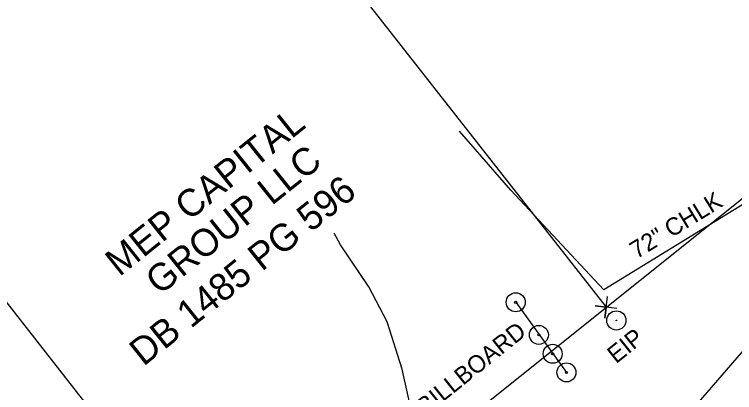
# Model space of a CAD drawing. Extents: x 472260 to 482161, y 489063 to 507124.
# Drawn here: x 473829.2 to 473994.7, y 506593.6 to 506680.4 of the extents above; entities that cross this region are included whole.
import ezdxf

# ---------------------------------------------------------------- set-up
doc = ezdxf.new("R2010")
doc.units = 0
for name, color, linetype in [('Exist Roads EOP Other Cogo Number', 7, 'Continuous'), ('Exist Roads EOP Other Cogo Point CELL', 7, 'Continuous'), ('Exist Structure Minor Drop Inlet Cogo Comment', 7, 'Continuous'), ('Exist Structure Minor Drop Inlet Cogo Elevation', 7, 'Continuous'), ('Exist Structure Minor Drop Inlet Cogo Number', 7, 'Continuous'), ('Prop Drainage Structure Outlet Berm Ditch 850 10 Label', 7, 'Continuous'), ('Prop Drainage Structure Pipe Plug CELL', 7, 'Continuous'), ('Prop Drainage Structure Pipe RCP 15in Class III', 7, 'Continuous'), ('Prop Drainage Structure Pipe RCP 42in Class III', 7, 'Continuous'), ('Prop Drainage Structure Pipe RCP 66in Class IV', 7, 'Continuous'), ('Prop Drainage Structure Pipe RCP 72in Class III', 7, 'Continuous'), ('Prop Drainage Structure Pipe Welded Steel 66in Label', 7, 'Continuous'), ('Prop Earthen Structure Ditch Flow Line', 7, 'Continuous'), ('Scratch_Level_7', 7, 'Continuous')]:
    doc.layers.add(name, color=color, linetype=linetype)

# ---------------------------------------------------------------- blocks, each defined once
blk = doc.blocks.new('EXIST PROPERTY IRON PIN')
at = {"layer": 'Exist Structure Minor Drop Inlet Cogo Comment'}
for radius in [0.0441, 0.00141]:
    blk.add_circle((0, 0), radius, dxfattribs=at)
blk = doc.blocks.new('EXIST OTHER CULTURE SIGN POST')
at = {"layer": 'Prop Drainage Structure Pipe RCP 15in Class III'}
for radius in [0.0436, 0.0048]:
    blk.add_circle((0, 0), radius, dxfattribs=at)

msp = doc.modelspace()

# ---------------------------------------------------------------- linework, layer by layer
at = {"layer": 'Exist Roads EOP Other Cogo Point CELL'}
msp.add_line((473965.17, 506613.19), (473965.17, 506613.19), dxfattribs=at)
msp.add_lwpolyline([(473967.65, 506612.89), (473962.69, 506613.49), (473965.17, 506613.19), (473964.87, 506610.71), (473965.47, 506615.68)], dxfattribs=at)
at = {"layer": 'Exist Structure Minor Drop Inlet Cogo Elevation'}
msp.add_line((473597.61, 506319.33), (474009.74, 506648.83), dxfattribs=at)
at = {"layer": 'Exist Structure Minor Drop Inlet Cogo Number'}
for p, q in [((473859.42, 506747.93), (473965.17, 506613.19)), ((473771.3, 506685.78), (473881.05, 506545.94))]:
    msp.add_line(p, q, dxfattribs=at)
at = {"layer": 'Prop Drainage Structure Pipe Plug CELL'}
msp.add_line((473944.41, 506614.34), (473956.07, 506598.25), dxfattribs=at)
at = {"layer": 'Prop Drainage Structure Pipe RCP 66in Class IV'}
msp.add_line((474000.11, 506607.3), (473927.06, 506522.87), dxfattribs=at)
at = {"layer": 'Prop Drainage Structure Pipe RCP 72in Class III'}
msp.add_lwpolyline([(474034.48, 506661.08), (473997.96, 506637.64), (473964.67, 506617.23), (473943.26, 506640.08), (473931.46, 506653.59)], dxfattribs=at)
at = {"layer": 'Prop Earthen Structure Ditch Flow Line'}
msp.add_lwpolyline([(473963.76, 506537.69), (473956.52, 506538.6), (473951.34, 506540.32), (473946.68, 506542.39), (473941.87, 506545.69), (473938.03, 506549.48), (473933.29, 506555.41), (473929.34, 506563.28), (473925.29, 506572.69), (473921.59, 506584.27), (473918.36, 506598.97), (473914.85, 506609.83), (473910.7, 506617.87), (473904.19, 506627.56), (473902.72, 506630.24)], dxfattribs=at)

# ---------------------------------------------------------------- block references
at = {"layer": 'Exist Structure Minor Drop Inlet Cogo Comment', "xscale": 50, "yscale": 50}
msp.add_blockref('EXIST PROPERTY IRON PIN', (473967.54, 506610.18), dxfattribs=at)
msp.add_blockref('EXIST PROPERTY IRON PIN', (473967.54, 506610.18), dxfattribs=at)
at = {"layer": 'Prop Drainage Structure Pipe RCP 15in Class III', "xscale": 50, "yscale": 50}
for p in [(473944.41, 506614.34), (473949.74, 506606.86), (473949.74, 506606.86), (473952.9, 506602.52), (473956.07, 506598.25)]:
    msp.add_blockref('EXIST OTHER CULTURE SIGN POST', p, dxfattribs=at)

# ---------------------------------------------------------------- texts
at = {"layer": 'Exist Roads EOP Other Cogo Number'}
msp.add_text('EIP', height=4, rotation=38.7, dxfattribs=at).set_placement((473967.47, 506600.12))
at = {"layer": 'Prop Drainage Structure Outlet Berm Ditch 850 10 Label'}
msp.add_text('72" CHLK', height=4, rotation=31.5137, dxfattribs=at).set_placement((473972.2, 506624.19))
at = {"layer": 'Prop Drainage Structure Pipe RCP 42in Class III'}
msp.add_text('BILLBOARD', height=4, rotation=38.7, dxfattribs=at).set_placement((473923.72, 506588.25))
at = {"layer": 'Prop Drainage Structure Pipe Welded Steel 66in Label'}
msp.add_text('DB 1485 PG 596', height=6.25, rotation=38.6712, dxfattribs=at).set_placement((473858.89, 506599.51))
at = {"layer": 'Scratch_Level_7'}
for s, p in [('MEP CAPITAL ', (473853.36, 506620.08)), ('GROUP LLC', (473862.59, 506615.8))]:
    msp.add_text(s, height=6.25, rotation=38.6712, dxfattribs=at).set_placement(p)

doc.saveas('drawing.dxf')
